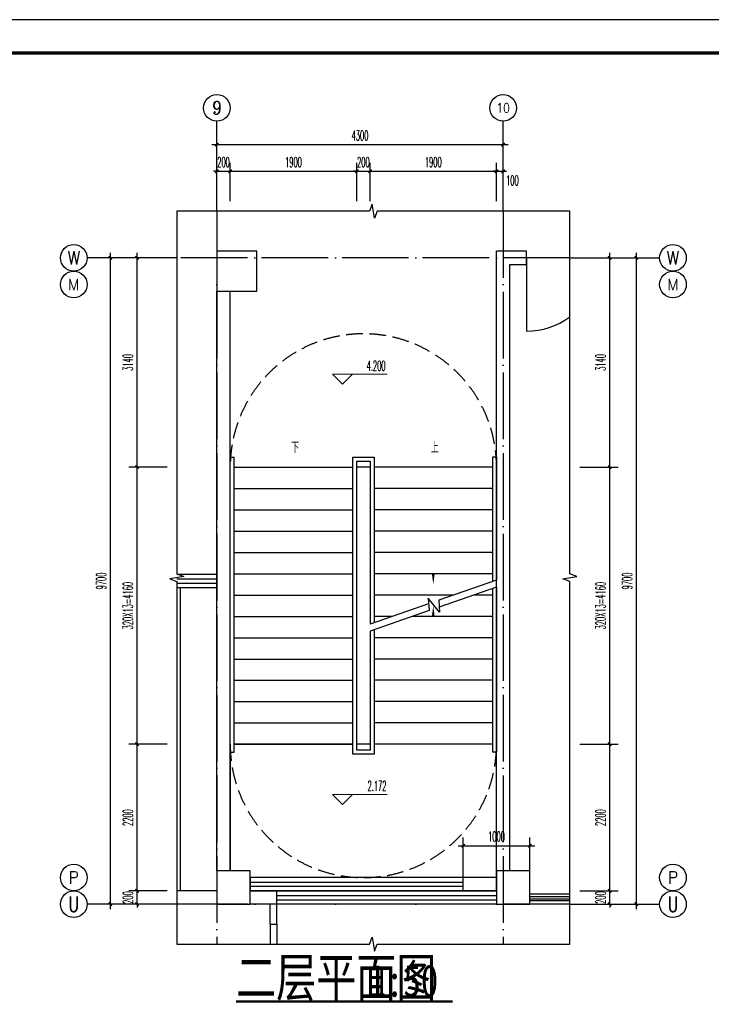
# Model space of a CAD drawing. Extents: x 1779708 to 7299578, y -1121471 to 88434.
# Tile 721 of 1056: x 6187187 to 6197575, y -958926 to -944150. Entities that reach past the tile are written whole.
import ezdxf
from ezdxf.enums import TextEntityAlignment as Align

# ---------------------------------------------------------------- set-up
doc = ezdxf.new("R2010")
doc.units = 0
doc.header["$LTSCALE"] = 1000
doc.header["$MEASUREMENT"] = 0
doc.linetypes.add('DASH', pattern=[0.35, 0.25, -0.1])
doc.linetypes.add('DOTE', pattern=[2.42, 2, -0.2, 0.02, -0.2])
doc.layers.get('0').update_dxf_attribs({"linetype": 'CONTINUOUS'})
doc.layers.get('Defpoints').update_dxf_attribs({"linetype": 'CONTINUOUS'})
for name, color, linetype in [('AXIS', 3, 'CONTINUOUS'), ('AXIS_TEXT', 7, 'CONTINUOUS'), ('DIM_SYMB', 3, 'CONTINUOUS'), ('DOTE', 1, 'DOTE'), ('PUB_DIM', 3, 'CONTINUOUS'), ('PUB_TEXT', 7, 'CONTINUOUS'), ('PUB_TITLE', 4, 'CONTINUOUS'), ('STAIR', 2, 'CONTINUOUS'), ('WALL', 255, 'CONTINUOUS'), ('WINDOW', 2, 'CONTINUOUS'), ('可见线', 6, 'CONTINUOUS'), ('填充细线', 8, 'CONTINUOUS'), ('室外构件', 4, 'CONTINUOUS'), ('栏杆', 6, 'CONTINUOUS')]:
    doc.layers.add(name, color=color, linetype=linetype)
doc.layers.add('DIM_ELEV', color=3, linetype='CONTINUOUS', lineweight=13)
doc.styles.add('-仿宋_GB2312', font='txt', dxfattribs={"width": 0.8})
doc.styles.add('_TCH_AXIS', font='COMPLEX', dxfattribs={"bigfont": 'GBCBIG'})
doc.styles.add('_TCH_DIM', font='SIMPLEX.shx', dxfattribs={"width": 0.7, "bigfont": 'GBCBIG.shx'})
doc.styles.add('_TCH_DIM_T3', font='SIMPLEX.shx', dxfattribs={"width": 0.494118, "bigfont": 'GBCBIG.shx'})
doc.styles.add('COMPLEX', font='COMPLEX')
doc.dimstyles.new('_TCH_ARCH&&50', dxfattribs={"dimtxt": 148.75, "dimasz": 50, "dimexe": 125, "dimexo": 150, "dimgap": 63.125, "dimtad": 1, "dimdec": 0, "dimzin": 0, "dimdsep": 46, "dimtxsty": '_TCH_DIM_T3', "dimblk": 'ARCHTICK', "dimcen": 0.09, "dimdle": 75, "dimclrt": 7, "dimazin": 2, "dimtfac": 1, "dimtdec": 0, "dimtix": 1, "dimtmove": 2, "dimatfit": 3, "dimfxl": 250, "dimtolj": 1, "dimtzin": 0, "dimarcsym": 0})

# ---------------------------------------------------------------- blocks, each defined once
blk = doc.blocks.new('A$C3D8761CE')
at = {"layer": 'PUB_TITLE'}
blk.add_lwpolyline([(0, 0), (84100, 0), (84100, 59400), (0, 59400)], close=True, dxfattribs=at)
at = {"layer": 'PUB_TITLE', "const_width": 100}
blk.add_lwpolyline([(2500, 1000), (83100, 1000), (83100, 58400), (2500, 58400)], close=True, dxfattribs=at)
blk = doc.blocks.new('_AXISO')
blk.add_circle((0, 0), 0.5)
at = {"layer": 'AXIS_TEXT', "style": 'COMPLEX', "width": 1.041667}
blk.add_attdef('A', text='', height=0.56, dxfattribs=at).set_placement((-0.25, -0.28), (0.25, -0.28), align=Align.FIT)
blk = doc.blocks.new('_ArchTick')
at = {"color": 0, "linetype": 'ByBlock', "const_width": 0.4}
blk.add_lwpolyline([(-0.5, -0.5), (0.5, 0.5)], dxfattribs=at)
blk = doc.blocks.new('*D2017')
at = {"layer": 'Defpoints', "color": 0, "transparency": 16777216}
for p in [(6195449, -947724), (6196049, -947724), (6195449, -950864)]:
    blk.add_point(p, dxfattribs=at)
at = {"layer": 'PUB_DIM', "color": 0, "lineweight": -2, "transparency": 16777216}
for p, q in [((6195599, -947724), (6196174, -947724)), ((6196049, -950939), (6196049, -947649)), ((6195599, -950864), (6196174, -950864))]:
    blk.add_line(p, q, dxfattribs=at)
at = {"layer": 'PUB_DIM', "color": 0, "lineweight": -2, "transparency": 16777216, "xscale": 50, "yscale": 50, "zscale": 50}
for p, rotation in [((6196049, -947724), 90), ((6196049, -950864), 270)]:
    blk.add_blockref('_ArchTick', p, dxfattribs=dict(at, rotation=rotation))
at = {"layer": 'PUB_DIM', "color": 7, "transparency": 16777216, "insert": (6195912, -949294), "char_height": 148.8, "attachment_point": 5, "rotation": 90, "style": '_TCH_DIM_T3'}
blk.add_mtext('\\A1;3140', dxfattribs=at)
blk = doc.blocks.new('*D2018')
at = {"layer": 'Defpoints', "color": 0, "transparency": 16777216}
for p in [(6195449, -950864), (6196049, -950864), (6195449, -955024)]:
    blk.add_point(p, dxfattribs=at)
at = {"layer": 'PUB_DIM', "color": 0, "lineweight": -2, "transparency": 16777216}
for p, q in [((6196049, -955099), (6196049, -950789)), ((6195599, -950864), (6196174, -950864)), ((6195599, -955024), (6196174, -955024))]:
    blk.add_line(p, q, dxfattribs=at)
at = {"layer": 'PUB_DIM', "color": 0, "lineweight": -2, "transparency": 16777216, "xscale": 50, "yscale": 50, "zscale": 50}
for p, rotation in [((6196049, -950864), 90), ((6196049, -955024), 270)]:
    blk.add_blockref('_ArchTick', p, dxfattribs=dict(at, rotation=rotation))
at = {"layer": 'PUB_DIM', "color": 7, "transparency": 16777216, "insert": (6195912, -952944), "char_height": 148.75, "attachment_point": 5, "rotation": 90, "style": '_TCH_DIM_T3'}
blk.add_mtext('\\A1;320X13=4160', dxfattribs=at)
blk = doc.blocks.new('*D2019')
at = {"layer": 'Defpoints', "color": 0, "transparency": 16777216}
for p in [(6195449, -955024), (6196049, -955024), (6195449, -957224)]:
    blk.add_point(p, dxfattribs=at)
at = {"layer": 'PUB_DIM', "color": 0, "lineweight": -2, "transparency": 16777216}
for p, q in [((6196049, -957299), (6196049, -954949)), ((6195599, -955024), (6196174, -955024)), ((6195599, -957224), (6196174, -957224))]:
    blk.add_line(p, q, dxfattribs=at)
at = {"layer": 'PUB_DIM', "color": 0, "lineweight": -2, "transparency": 16777216, "xscale": 50, "yscale": 50, "zscale": 50}
for p, rotation in [((6196049, -955024), 90), ((6196049, -957224), 270)]:
    blk.add_blockref('_ArchTick', p, dxfattribs=dict(at, rotation=rotation))
at = {"layer": 'PUB_DIM', "color": 7, "transparency": 16777216, "insert": (6195912, -956124), "char_height": 148.8, "attachment_point": 5, "rotation": 90, "style": '_TCH_DIM_T3'}
blk.add_mtext('\\A1;2200', dxfattribs=at)
blk = doc.blocks.new('*D2020')
at = {"layer": 'Defpoints', "color": 0, "transparency": 16777216}
for p in [(6195449, -957224), (6196049, -957224), (6195449, -957424)]:
    blk.add_point(p, dxfattribs=at)
at = {"layer": 'PUB_DIM', "color": 0, "lineweight": -2, "transparency": 16777216}
for p, q in [((6196049, -957224), (6196049, -957174)), ((6195599, -957224), (6196174, -957224)), ((6196049, -957424), (6196049, -957224)), ((6195599, -957424), (6196174, -957424)), ((6196049, -957424), (6196049, -957474))]:
    blk.add_line(p, q, dxfattribs=at)
at = {"layer": 'PUB_DIM', "color": 0, "lineweight": -2, "transparency": 16777216, "xscale": 50, "yscale": 50, "zscale": 50}
for p, rotation in [((6196049, -957224), 270), ((6196049, -957424), 90)]:
    blk.add_blockref('_ArchTick', p, dxfattribs=dict(at, rotation=rotation))
at = {"layer": 'PUB_DIM', "color": 7, "transparency": 16777216, "insert": (6195912, -957324), "char_height": 148.8, "attachment_point": 5, "rotation": 90, "style": '_TCH_DIM_T3'}
blk.add_mtext('\\A1;200', dxfattribs=at)
blk = doc.blocks.new('*D2021')
at = {"layer": 'Defpoints', "color": 0, "transparency": 16777216}
for p in [(6188950, -947724), (6189550, -947724), (6189550, -950864)]:
    blk.add_point(p, dxfattribs=at)
at = {"layer": 'PUB_DIM', "color": 0, "lineweight": -2, "transparency": 16777216}
for p, q in [((6189400, -947724), (6188825, -947724)), ((6188950, -950939), (6188950, -947649)), ((6189400, -950864), (6188825, -950864))]:
    blk.add_line(p, q, dxfattribs=at)
at = {"layer": 'PUB_DIM', "color": 0, "lineweight": -2, "transparency": 16777216, "xscale": 50, "yscale": 50, "zscale": 50}
for p, rotation in [((6188950, -947724), 90), ((6188950, -950864), 270)]:
    blk.add_blockref('_ArchTick', p, dxfattribs=dict(at, rotation=rotation))
at = {"layer": 'PUB_DIM', "color": 7, "transparency": 16777216, "insert": (6188813, -949294), "char_height": 148.8, "attachment_point": 5, "rotation": 90, "style": '_TCH_DIM_T3'}
blk.add_mtext('\\A1;3140', dxfattribs=at)
blk = doc.blocks.new('*D2022')
at = {"layer": 'Defpoints', "color": 0, "transparency": 16777216}
for p in [(6188950, -950864), (6189550, -950864), (6189550, -955024)]:
    blk.add_point(p, dxfattribs=at)
at = {"layer": 'PUB_DIM', "color": 0, "lineweight": -2, "transparency": 16777216}
for p, q in [((6188950, -955099), (6188950, -950789)), ((6189400, -950864), (6188825, -950864)), ((6189400, -955024), (6188825, -955024))]:
    blk.add_line(p, q, dxfattribs=at)
at = {"layer": 'PUB_DIM', "color": 0, "lineweight": -2, "transparency": 16777216, "xscale": 50, "yscale": 50, "zscale": 50}
for p, rotation in [((6188950, -950864), 90), ((6188950, -955024), 270)]:
    blk.add_blockref('_ArchTick', p, dxfattribs=dict(at, rotation=rotation))
at = {"layer": 'PUB_DIM', "color": 7, "transparency": 16777216, "insert": (6188813, -952944), "char_height": 148.75, "attachment_point": 5, "rotation": 90, "style": '_TCH_DIM_T3'}
blk.add_mtext('\\A1;320X13=4160', dxfattribs=at)
blk = doc.blocks.new('*D2023')
at = {"layer": 'Defpoints', "color": 0, "transparency": 16777216}
for p in [(6188950, -955024), (6189550, -955024), (6189550, -957224)]:
    blk.add_point(p, dxfattribs=at)
at = {"layer": 'PUB_DIM', "color": 0, "lineweight": -2, "transparency": 16777216}
for p, q in [((6188950, -957299), (6188950, -954949)), ((6189400, -955024), (6188825, -955024)), ((6189400, -957224), (6188825, -957224))]:
    blk.add_line(p, q, dxfattribs=at)
at = {"layer": 'PUB_DIM', "color": 0, "lineweight": -2, "transparency": 16777216, "xscale": 50, "yscale": 50, "zscale": 50}
for p, rotation in [((6188950, -955024), 90), ((6188950, -957224), 270)]:
    blk.add_blockref('_ArchTick', p, dxfattribs=dict(at, rotation=rotation))
at = {"layer": 'PUB_DIM', "color": 7, "transparency": 16777216, "insert": (6188813, -956124), "char_height": 148.8, "attachment_point": 5, "rotation": 90, "style": '_TCH_DIM_T3'}
blk.add_mtext('\\A1;2200', dxfattribs=at)
blk = doc.blocks.new('*D2024')
at = {"layer": 'Defpoints', "color": 0, "transparency": 16777216}
for p in [(6188950, -957224), (6189550, -957224), (6189550, -957424)]:
    blk.add_point(p, dxfattribs=at)
at = {"layer": 'PUB_DIM', "color": 0, "lineweight": -2, "transparency": 16777216}
for p, q in [((6188950, -957224), (6188950, -957174)), ((6189400, -957224), (6188825, -957224)), ((6188950, -957424), (6188950, -957224)), ((6189400, -957424), (6188825, -957424)), ((6188950, -957424), (6188950, -957474))]:
    blk.add_line(p, q, dxfattribs=at)
at = {"layer": 'PUB_DIM', "color": 0, "lineweight": -2, "transparency": 16777216, "xscale": 50, "yscale": 50, "zscale": 50}
for p, rotation in [((6188950, -957224), 270), ((6188950, -957424), 90)]:
    blk.add_blockref('_ArchTick', p, dxfattribs=dict(at, rotation=rotation))
at = {"layer": 'PUB_DIM', "color": 7, "transparency": 16777216, "insert": (6188813, -957324), "char_height": 148.8, "attachment_point": 5, "rotation": 90, "style": '_TCH_DIM_T3'}
blk.add_mtext('\\A1;200', dxfattribs=at)
blk = doc.blocks.new('*D2025')
at = {"layer": 'Defpoints', "color": 0, "transparency": 16777216}
for p in [(6194449, -946425), (6194349, -947025), (6194449, -947025)]:
    blk.add_point(p, dxfattribs=at)
at = {"layer": 'PUB_DIM', "color": 0, "lineweight": -2, "transparency": 16777216}
for p, q in [((6194349, -946875), (6194349, -946300)), ((6194449, -946875), (6194449, -946300)), ((6194349, -946425), (6194299, -946425)), ((6194349, -946425), (6194449, -946425)), ((6194449, -946425), (6194499, -946425))]:
    blk.add_line(p, q, dxfattribs=at)
at = {"layer": 'PUB_DIM', "color": 0, "lineweight": -2, "transparency": 16777216, "xscale": 50, "yscale": 50, "zscale": 50}
blk.add_blockref('_ArchTick', (6194349, -946425), dxfattribs=at)
at = {"layer": 'PUB_DIM', "color": 0, "lineweight": -2, "transparency": 16777216, "xscale": 50, "yscale": 50, "zscale": 50, "rotation": 180}
blk.add_blockref('_ArchTick', (6194449, -946425), dxfattribs=at)
at = {"layer": 'PUB_DIM', "color": 7, "transparency": 16777216, "insert": (6194587, -946563), "char_height": 148.8, "attachment_point": 5, "style": '_TCH_DIM_T3'}
blk.add_mtext('\\A1;100', dxfattribs=at)
blk = doc.blocks.new('*D2026')
at = {"layer": 'Defpoints', "color": 0, "transparency": 16777216}
for p in [(6194349, -946425), (6192449, -947025), (6194349, -947025)]:
    blk.add_point(p, dxfattribs=at)
at = {"layer": 'PUB_DIM', "color": 0, "lineweight": -2, "transparency": 16777216}
for p, q in [((6192449, -946875), (6192449, -946300)), ((6194349, -946875), (6194349, -946300)), ((6192374, -946425), (6194424, -946425))]:
    blk.add_line(p, q, dxfattribs=at)
at = {"layer": 'PUB_DIM', "color": 0, "lineweight": -2, "transparency": 16777216, "xscale": 50, "yscale": 50, "zscale": 50, "rotation": 180}
blk.add_blockref('_ArchTick', (6192449, -946425), dxfattribs=at)
at = {"layer": 'PUB_DIM', "color": 0, "lineweight": -2, "transparency": 16777216, "xscale": 50, "yscale": 50, "zscale": 50}
blk.add_blockref('_ArchTick', (6194349, -946425), dxfattribs=at)
at = {"layer": 'PUB_DIM', "color": 7, "transparency": 16777216, "insert": (6193399, -946288), "char_height": 148.8, "attachment_point": 5, "style": '_TCH_DIM_T3'}
blk.add_mtext('\\A1;1900', dxfattribs=at)
blk = doc.blocks.new('*D2027')
at = {"layer": 'Defpoints', "color": 0, "transparency": 16777216}
for p in [(6192449, -946425), (6192249, -947025), (6192449, -947025)]:
    blk.add_point(p, dxfattribs=at)
at = {"layer": 'PUB_DIM', "color": 0, "lineweight": -2, "transparency": 16777216}
for p, q in [((6192249, -946875), (6192249, -946300)), ((6192449, -946875), (6192449, -946300)), ((6192249, -946425), (6192199, -946425)), ((6192249, -946425), (6192449, -946425)), ((6192449, -946425), (6192499, -946425))]:
    blk.add_line(p, q, dxfattribs=at)
at = {"layer": 'PUB_DIM', "color": 0, "lineweight": -2, "transparency": 16777216, "xscale": 50, "yscale": 50, "zscale": 50}
blk.add_blockref('_ArchTick', (6192249, -946425), dxfattribs=at)
at = {"layer": 'PUB_DIM', "color": 0, "lineweight": -2, "transparency": 16777216, "xscale": 50, "yscale": 50, "zscale": 50, "rotation": 180}
blk.add_blockref('_ArchTick', (6192449, -946425), dxfattribs=at)
at = {"layer": 'PUB_DIM', "color": 7, "transparency": 16777216, "insert": (6192349, -946288), "char_height": 148.8, "attachment_point": 5, "style": '_TCH_DIM_T3'}
blk.add_mtext('\\A1;200', dxfattribs=at)
blk = doc.blocks.new('*D2028')
at = {"layer": 'Defpoints', "color": 0, "transparency": 16777216}
for p in [(6192249, -946425), (6190349, -947025), (6192249, -947025)]:
    blk.add_point(p, dxfattribs=at)
at = {"layer": 'PUB_DIM', "color": 0, "lineweight": -2, "transparency": 16777216}
for p, q in [((6190349, -946875), (6190349, -946300)), ((6192249, -946875), (6192249, -946300)), ((6190274, -946425), (6192324, -946425))]:
    blk.add_line(p, q, dxfattribs=at)
at = {"layer": 'PUB_DIM', "color": 0, "lineweight": -2, "transparency": 16777216, "xscale": 50, "yscale": 50, "zscale": 50, "rotation": 180}
blk.add_blockref('_ArchTick', (6190349, -946425), dxfattribs=at)
at = {"layer": 'PUB_DIM', "color": 0, "lineweight": -2, "transparency": 16777216, "xscale": 50, "yscale": 50, "zscale": 50}
blk.add_blockref('_ArchTick', (6192249, -946425), dxfattribs=at)
at = {"layer": 'PUB_DIM', "color": 7, "transparency": 16777216, "insert": (6191299, -946288), "char_height": 148.8, "attachment_point": 5, "style": '_TCH_DIM_T3'}
blk.add_mtext('\\A1;1900', dxfattribs=at)
blk = doc.blocks.new('*D2029')
at = {"layer": 'Defpoints', "color": 0, "transparency": 16777216}
for p in [(6190349, -946425), (6190149, -947025), (6190349, -947025)]:
    blk.add_point(p, dxfattribs=at)
at = {"layer": 'PUB_DIM', "color": 0, "lineweight": -2, "transparency": 16777216}
for p, q in [((6190149, -946875), (6190149, -946300)), ((6190349, -946875), (6190349, -946300)), ((6190149, -946425), (6190099, -946425)), ((6190149, -946425), (6190349, -946425)), ((6190349, -946425), (6190399, -946425))]:
    blk.add_line(p, q, dxfattribs=at)
at = {"layer": 'PUB_DIM', "color": 0, "lineweight": -2, "transparency": 16777216, "xscale": 50, "yscale": 50, "zscale": 50}
blk.add_blockref('_ArchTick', (6190149, -946425), dxfattribs=at)
at = {"layer": 'PUB_DIM', "color": 0, "lineweight": -2, "transparency": 16777216, "xscale": 50, "yscale": 50, "zscale": 50, "rotation": 180}
blk.add_blockref('_ArchTick', (6190349, -946425), dxfattribs=at)
at = {"layer": 'PUB_DIM', "color": 7, "transparency": 16777216, "insert": (6190249, -946288), "char_height": 148.8, "attachment_point": 5, "style": '_TCH_DIM_T3'}
blk.add_mtext('\\A1;200', dxfattribs=at)
blk = doc.blocks.new('*D2030')
at = {"layer": 'Defpoints', "color": 0, "transparency": 16777216}
for p in [(6194449, -946025), (6190149, -946425), (6194449, -946425)]:
    blk.add_point(p, dxfattribs=at)
at = {"layer": 'PUB_DIM', "color": 0, "lineweight": -2, "transparency": 16777216}
for p, q in [((6190149, -946275), (6190149, -945900)), ((6194449, -946275), (6194449, -945900)), ((6190074, -946025), (6194524, -946025))]:
    blk.add_line(p, q, dxfattribs=at)
at = {"layer": 'PUB_DIM', "color": 0, "lineweight": -2, "transparency": 16777216, "xscale": 50, "yscale": 50, "zscale": 50, "rotation": 180}
blk.add_blockref('_ArchTick', (6190149, -946025), dxfattribs=at)
at = {"layer": 'PUB_DIM', "color": 0, "lineweight": -2, "transparency": 16777216, "xscale": 50, "yscale": 50, "zscale": 50}
blk.add_blockref('_ArchTick', (6194449, -946025), dxfattribs=at)
at = {"layer": 'PUB_DIM', "color": 7, "transparency": 16777216, "insert": (6192299, -945888), "char_height": 148.8, "attachment_point": 5, "style": '_TCH_DIM_T3'}
blk.add_mtext('\\A1;4300', dxfattribs=at)
blk = doc.blocks.new('*D2031')
at = {"layer": 'Defpoints', "color": 0, "transparency": 16777216}
for p in [(6188549, -947724), (6189150, -947724), (6189150, -957424)]:
    blk.add_point(p, dxfattribs=at)
at = {"layer": 'PUB_DIM', "color": 0, "lineweight": -2, "transparency": 16777216}
for p, q in [((6189000, -947724), (6188424, -947724)), ((6188549, -957499), (6188549, -947649)), ((6189000, -957424), (6188424, -957424))]:
    blk.add_line(p, q, dxfattribs=at)
at = {"layer": 'PUB_DIM', "color": 0, "lineweight": -2, "transparency": 16777216, "xscale": 50, "yscale": 50, "zscale": 50}
for p, rotation in [((6188549, -947724), 90), ((6188549, -957424), 270)]:
    blk.add_blockref('_ArchTick', p, dxfattribs=dict(at, rotation=rotation))
at = {"layer": 'PUB_DIM', "color": 7, "transparency": 16777216, "insert": (6188412, -952574), "char_height": 148.8, "attachment_point": 5, "rotation": 90, "style": '_TCH_DIM_T3'}
blk.add_mtext('\\A1;9700', dxfattribs=at)
blk = doc.blocks.new('*D2032')
at = {"layer": 'Defpoints', "color": 0, "transparency": 16777216}
for p in [(6195848, -947724), (6196449, -947724), (6195848, -957424)]:
    blk.add_point(p, dxfattribs=at)
at = {"layer": 'PUB_DIM', "color": 0, "lineweight": -2, "transparency": 16777216}
for p, q in [((6195998, -947724), (6196574, -947724)), ((6196449, -957499), (6196449, -947649)), ((6195998, -957424), (6196574, -957424))]:
    blk.add_line(p, q, dxfattribs=at)
at = {"layer": 'PUB_DIM', "color": 0, "lineweight": -2, "transparency": 16777216, "xscale": 50, "yscale": 50, "zscale": 50}
for p, rotation in [((6196449, -947724), 90), ((6196449, -957424), 270)]:
    blk.add_blockref('_ArchTick', p, dxfattribs=dict(at, rotation=rotation))
at = {"layer": 'PUB_DIM', "color": 7, "transparency": 16777216, "insert": (6196312, -952574), "char_height": 148.8, "attachment_point": 5, "rotation": 90, "style": '_TCH_DIM_T3'}
blk.add_mtext('\\A1;9700', dxfattribs=at)
blk = doc.blocks.new('*D2108')
at = {"layer": 'Defpoints', "color": 0, "transparency": 16777216}
for p in [(6194849, -956547), (6193849, -957224), (6194849, -957224)]:
    blk.add_point(p, dxfattribs=at)
at = {"layer": 'PUB_DIM', "color": 0, "lineweight": -2, "transparency": 16777216}
for p, q in [((6193849, -957074), (6193849, -956422)), ((6194849, -957074), (6194849, -956422)), ((6193774, -956547), (6194924, -956547))]:
    blk.add_line(p, q, dxfattribs=at)
at = {"layer": 'PUB_DIM', "color": 0, "lineweight": -2, "transparency": 16777216, "xscale": 50, "yscale": 50, "zscale": 50, "rotation": 180}
blk.add_blockref('_ArchTick', (6193849, -956547), dxfattribs=at)
at = {"layer": 'PUB_DIM', "color": 0, "lineweight": -2, "transparency": 16777216, "xscale": 50, "yscale": 50, "zscale": 50}
blk.add_blockref('_ArchTick', (6194849, -956547), dxfattribs=at)
at = {"layer": 'PUB_DIM', "color": 7, "transparency": 16777216, "insert": (6194349, -956409), "char_height": 148.8, "attachment_point": 5, "style": '_TCH_DIM_T3'}
blk.add_mtext('\\A1;1000', dxfattribs=at)

msp = doc.modelspace()

# ---------------------------------------------------------------- linework, layer by layer
at = {"layer": 'AXIS'}
for p, q in [((6190149.2, -947024.4), (6190149.2, -945674.4)), ((6194449.2, -947024.4), (6194449.2, -945674.4)), ((6189549.2, -947724.4), (6188199.2, -947724.4)), ((6195449.2, -947724.4), (6196799.2, -947724.4)), ((6189549.2, -957424.4), (6188199.2, -957424.4)), ((6195449.2, -957424.4), (6196799.2, -957424.4))]:
    msp.add_line(p, q, dxfattribs=at)
for centre in [(6190149.2, -945474.4), (6194449.2, -945474.4), (6187999.2, -948124.4), (6196999.2, -948124.4), (6187999.2, -957024.4), (6196999.2, -957024.4)]:
    msp.add_circle(centre, 200, dxfattribs=at)
at = {"layer": 'DIM_ELEV'}
for p, q in [((6192037.1, -949621.2), (6191887.1, -949471.2)), ((6191887.1, -949471.2), (6192707.2, -949471.2)), ((6192037.1, -949621.2), (6192187.1, -949471.2)), ((6192037.1, -955925.6), (6191887.1, -955775.6)), ((6191887.1, -955775.6), (6192707.2, -955775.6)), ((6192037.1, -955925.6), (6192187.1, -955775.6))]:
    msp.add_line(p, q, dxfattribs=at)
at = {"layer": 'DIM_SYMB'}
for points in [[(6195449.2, -947024.4), (6192555.4, -947024.4), (6192517.2, -947129.4), (6192480.2, -946919.4), (6192442.9, -947024.4), (6189549.2, -947024.4)], [(6189549.2, -947024.4), (6189549.2, -952468.2), (6189654.2, -952506.4), (6189444.2, -952543.4), (6189549.2, -952580.7), (6189549.2, -958024.4)], [(6195449.2, -958024.4), (6195449.2, -952580.7), (6195344.2, -952542.4), (6195554.2, -952505.4), (6195449.2, -952468.2), (6195449.2, -947024.4)], [(6189549.2, -958024.4), (6192442.9, -958024.4), (6192481.2, -957919.4), (6192518.2, -958129.4), (6192555.4, -958024.4), (6195449.2, -958024.4)]]:
    msp.add_lwpolyline(points, dxfattribs=at)
for points in [[(6191299.2, -950704.4, 0, 0, 0), (6191299.2, -955925.6, 0, 0, 0), (6193399.2, -955925.6, 0, 0, 0), (6193399.2, -952944.4, 0, 40, 0), (6193399.2, -953094.4, 0, 0, 0)], [(6193399.2, -950704.4, 0, 0, 0), (6193399.2, -952624.4, 0, 40, 0), (6193399.2, -952474.4, 0, 0, 0)]]:
    msp.add_lwpolyline(points, format="xyseb", dxfattribs=at)
at = {"layer": 'DIM_SYMB', "const_width": 35}
msp.add_lwpolyline([(6190437, -958882.6), (6193689.5, -958882.6)], dxfattribs=at)
at = {"layer": 'DOTE', "ltscale": 0.5}
for p, q in [((6190149.2, -947024.4), (6190149.2, -958024.4)), ((6194449.2, -947024.4), (6194449.2, -958024.4)), ((6195449.2, -947724.4), (6189549.2, -947724.4)), ((6195449.2, -957424.4), (6189549.2, -957424.4))]:
    msp.add_line(p, q, dxfattribs=at)
at = {"layer": 'STAIR'}
for p, q in [((6190349.2, -955144.4), (6190349.2, -950714.4)), ((6190349.2, -950714.4), (6190409.2, -950714.4)), ((6190409.2, -955144.4), (6190409.2, -950714.4)), ((6192189.2, -950714.4), (6192509.2, -950714.4)), ((6192189.2, -955174.4), (6192189.2, -950714.4)), ((6192249.2, -950774.4), (6192449.2, -950774.4)), ((6192249.2, -955114.4), (6192249.2, -950774.4)), ((6192449.2, -950774.4), (6192449.2, -953220.6)), ((6192509.2, -950714.4), (6192509.2, -953199.8)), ((6194289.2, -950714.4), (6194289.2, -952583.1)), ((6194349.2, -950714.4), (6194289.2, -950714.4)), ((6194349.2, -950714.4), (6194349.2, -952562.4)), ((6190349.2, -955024.4), (6190349.2, -950864.4)), ((6190409.2, -950864.4), (6192189.2, -950864.4)), ((6192249.2, -955024.4), (6192249.2, -950864.4)), ((6192449.2, -950864.4), (6192249.2, -950864.4)), ((6192449.2, -950864.4), (6192449.2, -953220.6)), ((6194289.2, -950864.4), (6192509.2, -950864.4)), ((6194349.2, -950864.4), (6194349.2, -952562.4)), ((6190409.2, -951184.4), (6192189.2, -951184.4)), ((6194289.2, -951184.4), (6192509.2, -951184.4)), ((6190409.2, -951504.4), (6192189.2, -951504.4)), ((6194289.2, -951504.4), (6192509.2, -951504.4)), ((6190409.2, -951824.4), (6192189.2, -951824.4)), ((6194289.2, -951824.4), (6192509.2, -951824.4)), ((6190409.2, -952144.4), (6192189.2, -952144.4)), ((6194289.2, -952144.4), (6192509.2, -952144.4)), ((6190409.2, -952464.4), (6192189.2, -952464.4)), ((6194289.2, -952464.4), (6192509.2, -952464.4)), ((6194349.2, -952562.4), (6193480.4, -952863.4)), ((6194349.2, -952668.2), (6193487.8, -952966.6)), ((6194289.2, -952689), (6194289.2, -955144.4)), ((6194349.2, -952668.2), (6194349.2, -955024.4)), ((6194349.2, -952668.2), (6194349.2, -955144.4)), ((6190409.2, -952784.4), (6192189.2, -952784.4)), ((6193708.3, -952784.4), (6192509.2, -952784.4)), ((6193493.2, -953041.3), (6193323.5, -952832.6)), ((6193323.5, -952832.6), (6193336.9, -953018.9)), ((6193480.4, -952863.4), (6193493.2, -953041.3)), ((6194289.2, -952784.4), (6194013.7, -952784.4)), ((6193329.4, -952915.7), (6192449.2, -953220.6)), ((6193336.9, -953018.9), (6192449.2, -953326.5)), ((6190409.2, -953104.4), (6192189.2, -953104.4)), ((6192784.7, -953104.4), (6192509.2, -953104.4)), ((6194289.2, -953104.4), (6193090.1, -953104.4)), ((6192449.2, -953326.5), (6192449.2, -955024.4)), ((6192449.2, -953326.5), (6192449.2, -955114.4)), ((6192509.2, -953305.7), (6192509.2, -955174.4)), ((6190409.2, -953424.4), (6192189.2, -953424.4)), ((6194289.2, -953424.4), (6192509.2, -953424.4)), ((6190409.2, -953744.4), (6192189.2, -953744.4)), ((6194289.2, -953744.4), (6192509.2, -953744.4)), ((6190409.2, -954064.4), (6192189.2, -954064.4)), ((6194289.2, -954064.4), (6192509.2, -954064.4)), ((6190409.2, -954384.4), (6192189.2, -954384.4)), ((6194289.2, -954384.4), (6192509.2, -954384.4)), ((6190409.2, -954704.4), (6192189.2, -954704.4)), ((6194289.2, -954704.4), (6192509.2, -954704.4)), ((6190349.2, -955024.4), (6190349.2, -955144.4)), ((6190409.2, -955024.4), (6192189.2, -955024.4)), ((6192189.2, -955024.4), (6190409.2, -955024.4)), ((6192449.2, -955024.4), (6192249.2, -955024.4)), ((6192449.2, -955114.4), (6192249.2, -955114.4)), ((6194289.2, -955024.4), (6192509.2, -955024.4)), ((6194289.2, -955024.4), (6192509.2, -955024.4)), ((6194349.2, -955144.4), (6194349.2, -955024.4)), ((6190349.2, -955144.4), (6190409.2, -955144.4)), ((6190349.2, -955144.4), (6190349.2, -956924.4)), ((6192509.2, -955174.4), (6192189.2, -955174.4)), ((6194349.2, -955144.4), (6194289.2, -955144.4)), ((6194349.2, -957224.4), (6194349.2, -955144.4)), ((6190649.2, -957224.4), (6194349.2, -957224.4))]:
    msp.add_line(p, q, dxfattribs=at)
at = {"layer": 'WALL'}
for p, q in [((6190749.2, -947624.4), (6190149.2, -947624.4)), ((6190149.2, -947624.4), (6190149.2, -948224.4)), ((6190749.2, -948224.4), (6190749.2, -947624.4)), ((6194349.2, -956924.4), (6194349.2, -947624.4)), ((6194799.2, -947624.4), (6194349.2, -947624.4)), ((6194799.2, -947824.4), (6194799.2, -947624.4)), ((6194549.2, -956924.4), (6194549.2, -947824.4)), ((6194549.2, -947824.4), (6194799.2, -947824.4)), ((6190149.2, -956924.4), (6190149.2, -948224.4)), ((6190149.2, -948224.4), (6190749.2, -948224.4)), ((6190349.2, -956924.4), (6190349.2, -948224.4)), ((6190649.2, -956924.4), (6190149.2, -956924.4)), ((6190149.2, -956924.4), (6190149.2, -957424.4)), ((6190649.2, -957424.4), (6190649.2, -956924.4)), ((6194349.2, -957024.4), (6193849.2, -957024.4)), ((6193849.2, -957224.4), (6193849.2, -957024.4)), ((6194849.2, -956924.4), (6194349.2, -956924.4)), ((6194349.2, -956924.4), (6194349.2, -957424.4)), ((6194849.2, -957424.4), (6194849.2, -956924.4)), ((6190149.2, -957224.4), (6189549.2, -957224.4)), ((6190949.2, -957224.4), (6190649.2, -957224.4)), ((6191049.2, -957224.4), (6190949.2, -957224.4)), ((6191049.2, -957424.4), (6191049.2, -957224.4)), ((6194349.2, -957224.4), (6193849.2, -957224.4)), ((6190149.2, -957424.4), (6189549.2, -957424.4)), ((6190149.2, -957424.4), (6190649.2, -957424.4)), ((6190949.2, -957424.4), (6190649.2, -957424.4)), ((6190949.2, -957724.4), (6190949.2, -957424.4)), ((6191049.2, -957724.4), (6191049.2, -957424.4)), ((6194349.2, -957424.4), (6194849.2, -957424.4)), ((6190949.2, -957724.4), (6191049.2, -957724.4))]:
    msp.add_line(p, q, dxfattribs=at)
at = {"layer": 'WINDOW'}
for p, q in [((6194799.2, -947724.4), (6194799.2, -948824.4)), ((6191049.2, -957424.4), (6191049.2, -957224.4)), ((6194349.2, -957224.4), (6191049.2, -957224.4)), ((6191049.2, -957291.1), (6194349.2, -957291.1)), ((6194349.2, -957224.4), (6194349.2, -957424.4)), ((6194849.2, -957374.4), (6194849.2, -957274.4)), ((6195449.2, -957274.4), (6194849.2, -957274.4)), ((6194849.2, -957307.7), (6195449.2, -957307.7)), ((6194849.2, -957341.1), (6195449.2, -957341.1)), ((6191049.2, -957357.7), (6194349.2, -957357.7)), ((6194349.2, -957424.4), (6191049.2, -957424.4)), ((6195449.2, -957374.4), (6194849.2, -957374.4))]:
    msp.add_line(p, q, dxfattribs=at)
msp.add_arc((6194799.2, -947724.4), 1100, 270, 306.22155, dxfattribs=at)
at = {"layer": '填充细线', "linetype": 'DASH'}
for centre, start, end in [((6192349.2, -950864.4), 0, 180), ((6192349.2, -955024.4), 180, 360)]:
    msp.add_arc(centre, 2000, start, end, dxfattribs=at)
at = {"layer": '室外构件'}
msp.add_lwpolyline([(6193849.2, -957024.4), (6190649.2, -957024.4), (6190649.2, -957224.4), (6193849.2, -957224.4)], close=True, dxfattribs=at)
for points in [[(6190649.2, -957094.4), (6193849.2, -957094.4)], [(6190649.2, -957154.4), (6193849.2, -957154.4)]]:
    msp.add_lwpolyline(points, dxfattribs=at)
at = {"layer": '栏杆'}
for p, q in [((6190149.2, -952474.4), (6189549.2, -952474.4)), ((6189549.2, -952541.1), (6190149.2, -952541.1)), ((6189549.2, -952607.7), (6190149.2, -952607.7)), ((6190149.2, -952674.4), (6189549.2, -952674.4)), ((6189599.2, -952674.4), (6189599.2, -957224.4))]:
    msp.add_line(p, q, dxfattribs=at)
for points in [[(6190949.2, -957724.4), (6190949.2, -958024.4)], [(6191049.2, -957724.4), (6191049.2, -958024.4)]]:
    msp.add_lwpolyline(points, dxfattribs=at)

# ---------------------------------------------------------------- block references
at = {"layer": 'AXIS'}
ref = msp.add_blockref('_AXISO', (6187999.2, -947724.4), dxfattribs=dict(at, xscale=400, yscale=400, zscale=400))
ref.add_attrib('A', 'W', dxfattribs={"layer": 'AXIS_TEXT', "height": 202.8, "style": '_TCH_AXIS', "width": 0.909091}).set_placement((6187902.6, -947825.8), (6188095.7, -947825.8), align=Align.FIT)
ref = msp.add_blockref('_AXISO', (6196999.2, -947724.4), dxfattribs=dict(at, xscale=400, yscale=400, zscale=400))
ref.add_attrib('A', 'W', dxfattribs={"layer": 'AXIS_TEXT', "height": 202.8, "style": '_TCH_AXIS', "width": 0.909091}).set_placement((6196902.6, -947825.8), (6197095.7, -947825.8), align=Align.FIT)
ref = msp.add_blockref('_AXISO', (6187999.2, -957424.4), dxfattribs=dict(at, xscale=400, yscale=400, zscale=400))
ref.add_attrib('A', 'U', dxfattribs={"layer": 'AXIS_TEXT', "height": 233, "style": '_TCH_AXIS', "width": 0.7}).set_placement((6187921.5, -957540.9), (6188076.8, -957540.9), align=Align.FIT)
ref = msp.add_blockref('_AXISO', (6196999.2, -957424.4), dxfattribs=dict(at, xscale=400, yscale=400, zscale=400))
ref.add_attrib('A', 'U', dxfattribs={"layer": 'AXIS_TEXT', "height": 233, "style": '_TCH_AXIS', "width": 0.7}).set_placement((6196921.5, -957540.9), (6197076.8, -957540.9), align=Align.FIT)
at = {"layer": '可见线', "xscale": 0.5, "yscale": 0.5, "zscale": 0.5}
msp.add_blockref('A$C3D8761CE', (6174294.5, -973850.2), dxfattribs=at)

# ---------------------------------------------------------------- texts
at = {"layer": 'AXIS_TEXT', "color": 7, "style": '_TCH_AXIS'}
for s, height, p, p2 in [('9', 199.7, (6190082.6, -945574.3), (6190215.8, -945574.3)), ('10', 140.76, (6194352, -945544.8), (6194546.4, -945544.8)), ('M', 169.7, (6187914.3, -948209.3), (6188084, -948209.3)), ('M', 169.7, (6196914.3, -948209.3), (6197084, -948209.3)), ('P', 186.5, (6187923.7, -957117.7), (6188074.7, -957117.7)), ('P', 186.5, (6196923.7, -957117.7), (6197074.7, -957117.7))]:
    msp.add_text(s, height=height, dxfattribs=at).set_placement(p, p2, align=Align.FIT)
at = {"layer": 'PUB_TEXT', "color": 7}
for s, height, style, width, p in [('4.200', 148.75, '_TCH_DIM', 0.494118, (6192398.2, -949418.7)), ('下', 168.8, '_TCH_DIM', 0.7, (6191266, -950654.4)), ('上', 168.8, '_TCH_DIM', 0.7, (6193362.7, -950654.4)), ('2.172', 148.75, '_TCH_DIM', 0.494118, (6192412.2, -955723.1)), ('二层平面图', 578.72, '-仿宋_GB2312', 0.8, (6190437, -958812.6)), ('1:50', 482.27, '-仿宋_GB2312', 0.8, (6192424.7, -958812.6))]:
    msp.add_text(s, height=height, dxfattribs=dict(at, style=style, width=width)).set_placement(p)

# ---------------------------------------------------------------- dimensions: what is measured, and where the dimension line sits
at = {"layer": 'PUB_DIM'}
for p1, p2, distance, picture, middle in [((6190149.2, -946425.4), (6194449.2, -946425.4), 400, '*D2030', (6192299.2, -945887.9)), ((6190149.2, -947025.4), (6190349.2, -947025.4), 600, '*D2029', (6190249.2, -946287.9)), ((6190349.2, -947025.4), (6192249.2, -947025.4), 600, '*D2028', (6191299.2, -946287.9)), ((6192249.2, -947025.4), (6192449.2, -947025.4), 600, '*D2027', (6192349.2, -946287.9)), ((6192449.2, -947025.4), (6194349.2, -947025.4), 600, '*D2026', (6193399.2, -946287.9)), ((6189150.1, -957424.4), (6189150.1, -947724.4), 601, '*D2031', (6188411.7, -952574.4)), ((6189550.1, -950864.4), (6189550.1, -947724.4), 600, '*D2021', (6188812.6, -949294.4)), ((6195449.2, -950864.4), (6195449.2, -947724.4), -600, '*D2017', (6195911.7, -949294.4)), ((6195848.2, -957424.4), (6195848.2, -947724.4), -601, '*D2032', (6196311.7, -952574.4)), ((6189550.1, -957224.4), (6189550.1, -955024.4), 600, '*D2023', (6188812.6, -956124.4)), ((6195449.2, -957224.4), (6195449.2, -955024.4), -600, '*D2019', (6195911.7, -956124.4)), ((6189550.1, -957424.4), (6189550.1, -957224.4), 600, '*D2024', (6188812.6, -957324.4)), ((6195449.2, -957424.4), (6195449.2, -957224.4), -600, '*D2020', (6195911.7, -957324.4))]:
    dim = msp.add_aligned_dim(p1=p1, p2=p2, distance=distance, dimstyle='_TCH_ARCH&&50', dxfattribs=at)
    dim.commit()
    dim.dimension.update_dxf_attribs({"geometry": picture, "text_midpoint": middle})
dim = msp.add_linear_dim(base=(6194449.2, -946425.4), p1=(6194349.2, -947025.4), p2=(6194449.2, -947025.4), angle=0, dimstyle='_TCH_ARCH&&50', dxfattribs=at)
dim.commit()
dim.dimension.update_dxf_attribs({"geometry": '*D2025', "text_midpoint": (6194586.7, -946562.9), "dimtype": 161})
for p1, p2, distance, picture, middle in [((6189550.1, -955024.4), (6189550.1, -950864.4), 600, '*D2022', (6188812.6, -952944.4)), ((6195449.2, -955024.4), (6195449.2, -950864.4), -600, '*D2018', (6195911.7, -952944.4))]:
    dim = msp.add_aligned_dim(p1=p1, p2=p2, distance=distance, text='320X13=4160', dimstyle='_TCH_ARCH&&50', dxfattribs=at)
    dim.commit()
    dim.dimension.update_dxf_attribs({"geometry": picture, "text_midpoint": middle})
at = {"layer": 'PUB_DIM', "color": 4}
dim = msp.add_aligned_dim(p1=(6193849.2, -957224.4), p2=(6194849.2, -957224.4), distance=677.9, dimstyle='_TCH_ARCH&&50', dxfattribs=at)
dim.commit()
dim.dimension.update_dxf_attribs({"geometry": '*D2108', "text_midpoint": (6194349.2, -956409.1)})

doc.saveas('drawing.dxf')
